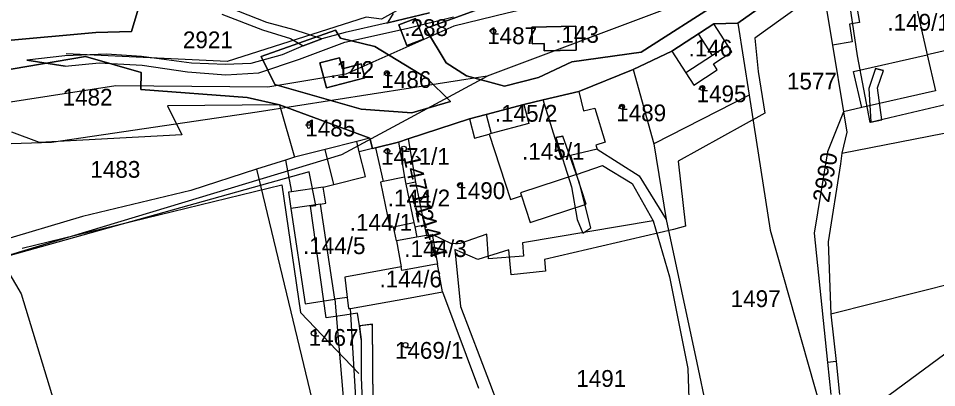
# Model space of a CAD drawing. Extents: x -564810 to -550519, y -1045831 to -1034011.
# Drawn here: x -554291.4 to -554012.6, y -1037838.1 to -1037725.9 of the extents above; entities that cross this region are included whole.
import ezdxf

# ---------------------------------------------------------------- set-up
doc = ezdxf.new("R2010")
doc.units = 0
for name, color, linetype in [('Interakční prvky', 7, 'Continuous'), ('KN stav', 7, 'Continuous'), ('Obvod KPU', 7, 'Continuous'), ('Parcelní čísla', 7, 'Continuous'), ('Polní cesty stavající', 7, 'Continuous'), ('STG', 7, 'Continuous'), ('Vedení VN', 7, 'Continuous'), ('Vrstva 22', 7, 'Continuous'), ('Vrstva 33', 7, 'Continuous'), ('Vrstva 39', 7, 'Continuous'), ('Vrstva 4', 7, 'Continuous'), ('zamokř ploch', 7, 'Continuous')]:
    doc.layers.add(name, color=color, linetype=linetype)

msp = doc.modelspace()

# ---------------------------------------------------------------- linework, layer by layer
at = {"layer": 'Interakční prvky'}
msp.add_lwpolyline([(-554290.22, -1037795.68), (-554211.38, -1037776.43), (-554205.72, -1037815.3), (-554187.99, -1037833.79)], dxfattribs=at)
at = {"layer": 'KN stav'}
for p, q in [((-554038.96, -1037709.47), (-554036.01, -1037727.19)), ((-554052.15, -1037712.5), (-554072.91, -1037727.38)), ((-554072.91, -1037727.38), (-554052.15, -1037712.5)), ((-554047.91, -1037711.49), (-554044.16, -1037734.06)), ((-554142.33, -1037719.66), (-554167.78, -1037728.94)), ((-554167.78, -1037728.94), (-554142.33, -1037719.66)), ((-554102.29, -1037736.16), (-554077.85, -1037720.57)), ((-554077.85, -1037720.57), (-554102.29, -1037736.16)), ((-554256.98, -1037729.92), (-554255, -1037723.1)), ((-554255, -1037723.1), (-554256.98, -1037729.92)), ((-554170.81, -1037725.92), (-554175.89, -1037727.88)), ((-554175.89, -1037727.88), (-554170.81, -1037725.92)), ((-554168.38, -1037732.22), (-554170.81, -1037725.92)), ((-554170.81, -1037725.92), (-554168.38, -1037732.22)), ((-554072.91, -1037727.38), (-554080.23, -1037727.59)), ((-554080.23, -1037727.59), (-554072.91, -1037727.38)), ((-554072.91, -1037727.38), (-554069.5, -1037749.26)), ((-554036.01, -1037727.19), (-554039.06, -1037727.7)), ((-554295.74, -1037732.76), (-554267.86, -1037730.17)), ((-554267.86, -1037730.17), (-554295.74, -1037732.76)), ((-554267.86, -1037730.17), (-554256.98, -1037729.92)), ((-554256.98, -1037729.92), (-554267.86, -1037730.17)), ((-554195.05, -1037729.49), (-554217.65, -1037737.47)), ((-554217.65, -1037737.47), (-554195.05, -1037729.49)), ((-554193.6, -1037731.88), (-554195.05, -1037729.49)), ((-554195.05, -1037729.49), (-554193.6, -1037731.88)), ((-554175.89, -1037727.88), (-554173.46, -1037734.18)), ((-554173.46, -1037734.18), (-554175.89, -1037727.88)), ((-554167.78, -1037728.94), (-554161.45, -1037739.36)), ((-554161.45, -1037739.36), (-554167.78, -1037728.94)), ((-554122.14, -1037728.31), (-554135.46, -1037728.56)), ((-554135.46, -1037728.56), (-554122.14, -1037728.31)), ((-554135.46, -1037728.56), (-554135.37, -1037733.61)), ((-554135.37, -1037733.61), (-554135.46, -1037728.56)), ((-554122.01, -1037735.56), (-554122.14, -1037728.31)), ((-554122.14, -1037728.31), (-554122.01, -1037735.56)), ((-554080.23, -1037727.59), (-554092.99, -1037735.87)), ((-554092.99, -1037735.87), (-554080.23, -1037727.59)), ((-554075.95, -1037734.19), (-554080.23, -1037727.59)), ((-554039.06, -1037727.7), (-554038.16, -1037733.07)), ((-554183.1, -1037734.49), (-554193.6, -1037731.88)), ((-554193.6, -1037731.88), (-554183.1, -1037734.49)), ((-554173.46, -1037734.18), (-554168.38, -1037732.22)), ((-554168.38, -1037732.22), (-554173.46, -1037734.18)), ((-554167.37, -1037744.07), (-554183.1, -1037734.49)), ((-554183.1, -1037734.49), (-554167.37, -1037744.07)), ((-554135.37, -1037733.61), (-554131.75, -1037733.54)), ((-554131.75, -1037733.54), (-554135.37, -1037733.61)), ((-554131.75, -1037733.54), (-554131.71, -1037735.74)), ((-554131.71, -1037735.74), (-554131.75, -1037733.54)), ((-554131.71, -1037735.74), (-554122.01, -1037735.56)), ((-554122.01, -1037735.56), (-554131.71, -1037735.74)), ((-554074.75, -1037736.05), (-554075.95, -1037734.19)), ((-554038.16, -1037733.07), (-554044.16, -1037734.06)), ((-554044.16, -1037734.06), (-554040.8, -1037754.27)), ((-554004.37, -1037734.49), (-554015.4, -1037736.99)), ((-554270.98, -1037737.51), (-554302.83, -1037742.88)), ((-554302.83, -1037742.88), (-554270.98, -1037737.51)), ((-554254.05, -1037742.36), (-554270.98, -1037737.51)), ((-554270.98, -1037737.51), (-554254.05, -1037742.36)), ((-554217.65, -1037737.47), (-554213.53, -1037745.95)), ((-554213.53, -1037745.95), (-554217.65, -1037737.47)), ((-554193.85, -1037737.86), (-554199.82, -1037739.41)), ((-554199.82, -1037739.41), (-554193.85, -1037737.86)), ((-554192.98, -1037741.19), (-554193.85, -1037737.86)), ((-554193.85, -1037737.86), (-554192.98, -1037741.19)), ((-554123.27, -1037739.14), (-554102.29, -1037736.16)), ((-554102.29, -1037736.16), (-554123.27, -1037739.14)), ((-554092.99, -1037735.87), (-554104.74, -1037741.48)), ((-554104.74, -1037741.48), (-554092.99, -1037735.87)), ((-554092.99, -1037735.87), (-554088.71, -1037742.47)), ((-554080.35, -1037739.68), (-554074.75, -1037736.05)), ((-554015.4, -1037736.99), (-554012.92, -1037747.95)), ((-554199.82, -1037739.41), (-554197.84, -1037747.04)), ((-554197.84, -1037747.04), (-554199.82, -1037739.41)), ((-554187.25, -1037739.7), (-554192.98, -1037741.19)), ((-554192.98, -1037741.19), (-554187.25, -1037739.7)), ((-554186.13, -1037744), (-554187.25, -1037739.7)), ((-554187.25, -1037739.7), (-554186.13, -1037744)), ((-554161.45, -1037739.36), (-554155.31, -1037743.31)), ((-554155.31, -1037743.31), (-554161.45, -1037739.36)), ((-554133.45, -1037743.85), (-554123.27, -1037739.14)), ((-554123.27, -1037739.14), (-554133.45, -1037743.85)), ((-554079.16, -1037741.52), (-554080.35, -1037739.68)), ((-554254.15, -1037747.5), (-554254.05, -1037742.36)), ((-554254.05, -1037742.36), (-554254.15, -1037747.5)), ((-554197.84, -1037747.04), (-554186.13, -1037744)), ((-554186.13, -1037744), (-554197.84, -1037747.04)), ((-554160.2, -1037751.17), (-554167.37, -1037744.07)), ((-554167.37, -1037744.07), (-554160.2, -1037751.17)), ((-554155.31, -1037743.31), (-554143.73, -1037746.45)), ((-554143.73, -1037746.45), (-554155.31, -1037743.31)), ((-554143.73, -1037746.45), (-554133.45, -1037743.85)), ((-554133.45, -1037743.85), (-554143.73, -1037746.45)), ((-554104.74, -1037741.48), (-554121.19, -1037748.1)), ((-554121.19, -1037748.1), (-554104.74, -1037741.48)), ((-554104.74, -1037741.48), (-554098.44, -1037764.06)), ((-554088.71, -1037742.47), (-554086.32, -1037746.16)), ((-554086.32, -1037746.16), (-554079.16, -1037741.52)), ((-554213.53, -1037745.95), (-554187.3, -1037753.49)), ((-554187.3, -1037753.49), (-554213.53, -1037745.95)), ((-554221.9, -1037749.9), (-554254.15, -1037747.5)), ((-554254.15, -1037747.5), (-554221.9, -1037749.9)), ((-554121.19, -1037748.1), (-554132.04, -1037750.65)), ((-554132.04, -1037750.65), (-554121.19, -1037748.1)), ((-554121.19, -1037748.1), (-554119.8, -1037754.03)), ((-554069.5, -1037749.26), (-554098.44, -1037764.06)), ((-554069.5, -1037749.26), (-554063.11, -1037790.22)), ((-554012.92, -1037747.95), (-554035.27, -1037753.02)), ((-554212.09, -1037752.22), (-554246.13, -1037752.51)), ((-554246.13, -1037752.51), (-554241.71, -1037761.24)), ((-554212.09, -1037752.22), (-554221.9, -1037749.9)), ((-554221.9, -1037749.9), (-554212.09, -1037752.22)), ((-554184.62, -1037762.33), (-554212.09, -1037752.22)), ((-554212.09, -1037752.22), (-554207.5, -1037768.07)), ((-554212.09, -1037752.22), (-554184.62, -1037762.33)), ((-554171.94, -1037754.58), (-554160.2, -1037751.17)), ((-554160.2, -1037751.17), (-554171.94, -1037754.58)), ((-554137.9, -1037752.04), (-554149.34, -1037755.12)), ((-554149.34, -1037755.12), (-554137.9, -1037752.04)), ((-554132.04, -1037750.65), (-554137.9, -1037752.04)), ((-554137.9, -1037752.04), (-554132.04, -1037750.65)), ((-554137.9, -1037752.04), (-554136.34, -1037757.83)), ((-554187.3, -1037753.49), (-554171.94, -1037754.58)), ((-554171.94, -1037754.58), (-554187.3, -1037753.49)), ((-554149.34, -1037755.12), (-554154.4, -1037756.47)), ((-554154.4, -1037756.47), (-554149.34, -1037755.12)), ((-554119.8, -1037754.03), (-554116.37, -1037753.22)), ((-554116.37, -1037753.22), (-554113.15, -1037763.48)), ((-554040.8, -1037754.27), (-554045.73, -1037766.4)), ((-554041.33, -1037766.82), (-553980.7, -1037754.99)), ((-554035.27, -1037753.02), (-554040.8, -1037754.27)), ((-554040.8, -1037754.27), (-554039.78, -1037760.44)), ((-554154.4, -1037756.47), (-554172.99, -1037762.53)), ((-554172.99, -1037762.53), (-554154.4, -1037756.47)), ((-554154.4, -1037756.47), (-554152.84, -1037762.26)), ((-554136.34, -1037757.83), (-554147.79, -1037760.91)), ((-554284.94, -1037763.65), (-554293.39, -1037760.48)), ((-554039.78, -1037760.44), (-554041.33, -1037766.82)), ((-554241.71, -1037761.24), (-554284.94, -1037763.65)), ((-554188.62, -1037763.33), (-554198.24, -1037765.75)), ((-554184.62, -1037762.33), (-554188.62, -1037763.33)), ((-554183.84, -1037765.45), (-554184.62, -1037762.33)), ((-554184.62, -1037762.33), (-554183.84, -1037765.45)), ((-554175.91, -1037763.5), (-554182.92, -1037765.23)), ((-554182.92, -1037765.23), (-554175.91, -1037763.5)), ((-554172.99, -1037762.53), (-554175.91, -1037763.5)), ((-554175.91, -1037763.5), (-554172.99, -1037762.53)), ((-554175.91, -1037763.5), (-554174.16, -1037774.12)), ((-554172.99, -1037762.53), (-554170.79, -1037775.66)), ((-554152.84, -1037762.26), (-554148.42, -1037761.11)), ((-554147.79, -1037760.91), (-554148.42, -1037761.11)), ((-554148.42, -1037761.11), (-554141.98, -1037780.94)), ((-554113.15, -1037763.48), (-554116.06, -1037764.39)), ((-554198.24, -1037765.75), (-554207.5, -1037768.07)), ((-554182.92, -1037765.23), (-554183.84, -1037765.45)), ((-554183.84, -1037765.45), (-554182.92, -1037765.23)), ((-554182.92, -1037765.23), (-554180.57, -1037775.45)), ((-554115.66, -1037765.64), (-554123.77, -1037767.59)), ((-554116.06, -1037764.39), (-554115.66, -1037765.64)), ((-554115.66, -1037765.64), (-554102.85, -1037773.76)), ((-554098.44, -1037764.06), (-554094.68, -1037786.98)), ((-554045.73, -1037766.4), (-554049.69, -1037791.19)), ((-554210.24, -1037768.94), (-554219.07, -1037771.75)), ((-554207.5, -1037768.07), (-554210.24, -1037768.94)), ((-554210.24, -1037768.94), (-554208.42, -1037778.59)), ((-554123.77, -1037767.59), (-554121.86, -1037773.36)), ((-554041.33, -1037766.82), (-554041.73, -1037770.06)), ((-554219.07, -1037771.75), (-554239.02, -1037778.17)), ((-554219.07, -1037771.75), (-554189.32, -1037895.33)), ((-554121.86, -1037773.36), (-554113.98, -1037770.63)), ((-554113.98, -1037770.63), (-554105.01, -1037776.08)), ((-554041.73, -1037770.06), (-554045.53, -1037793.75)), ((-554174.16, -1037774.12), (-554180.57, -1037775.45)), ((-554174.16, -1037774.12), (-554173.72, -1037776.27)), ((-554118.93, -1037782.37), (-554121.86, -1037773.36)), ((-554102.85, -1037773.76), (-554094.68, -1037786.98)), ((-554180.57, -1037775.45), (-554181.44, -1037775.63)), ((-554181.44, -1037775.63), (-554178.56, -1037789.47)), ((-554170.79, -1037775.66), (-554173.72, -1037776.27)), ((-554173.72, -1037776.27), (-554171.28, -1037787.96)), ((-554170.79, -1037775.66), (-554168.14, -1037788.62)), ((-554105.01, -1037776.08), (-554098.64, -1037787.42)), ((-554239.02, -1037778.17), (-554271.93, -1037786.09)), ((-554208.42, -1037778.59), (-554209.39, -1037778.74)), ((-554209.39, -1037778.74), (-554208.65, -1037783.67)), ((-554141.98, -1037780.94), (-554138.56, -1037779.83)), ((-554138.56, -1037779.83), (-554135.94, -1037787.9)), ((-554199.6, -1037782.31), (-554208.65, -1037783.67)), ((-554195.25, -1037811.23), (-554199.6, -1037782.31)), ((-554135.94, -1037787.9), (-554118.93, -1037782.37)), ((-554208.65, -1037783.67), (-554204.3, -1037812.59)), ((-554271.93, -1037786.09), (-554299.53, -1037794.3)), ((-554177.48, -1037789.24), (-554171.28, -1037787.96)), ((-554171.28, -1037787.96), (-554171.02, -1037789.22)), ((-554171.02, -1037789.22), (-554168.14, -1037788.62)), ((-554168.14, -1037788.62), (-554167.47, -1037791.89)), ((-554098.64, -1037787.42), (-554138.31, -1037794.14)), ((-554098.64, -1037787.42), (-554093.68, -1037804.38)), ((-554094.68, -1037786.98), (-554085.41, -1037830.53)), ((-554178.56, -1037789.47), (-554177.48, -1037789.24)), ((-554167.47, -1037791.89), (-554165.72, -1037791.53)), ((-554165.72, -1037791.53), (-554164.1, -1037800.56)), ((-554159.82, -1037794.4), (-554165.72, -1037791.53)), ((-554149.11, -1037791.48), (-554157.19, -1037794.31)), ((-554148.57, -1037798.93), (-554149.11, -1037791.48)), ((-554063.11, -1037790.22), (-554046.16, -1037849.94)), ((-554049.69, -1037791.19), (-554045.68, -1037830.41)), ((-554299.53, -1037794.3), (-554290.52, -1037809.62)), ((-554170.37, -1037792.36), (-554176.6, -1037793.47)), ((-554176.6, -1037793.47), (-554175.18, -1037801.44)), ((-554167.47, -1037791.89), (-554170.37, -1037792.36)), ((-554157.19, -1037794.31), (-554159.82, -1037794.4)), ((-554138.31, -1037794.14), (-554138.02, -1037798.16)), ((-554045.53, -1037793.75), (-554044.67, -1037815.82)), ((-554138.02, -1037798.16), (-554148.57, -1037798.93)), ((-553972.08, -1037797.39), (-554044.67, -1037815.82)), ((-554175.18, -1037801.44), (-554192.24, -1037804.48)), ((-554174.98, -1037802.51), (-554175.18, -1037801.44)), ((-554165.04, -1037800.73), (-554174.98, -1037802.51)), ((-554164.1, -1037800.56), (-554165.04, -1037800.73)), ((-554162.59, -1037809.03), (-554164.1, -1037800.56)), ((-554192.24, -1037804.48), (-554191.49, -1037810.67)), ((-554093.68, -1037804.38), (-554088.14, -1037832.24)), ((-554290.52, -1037809.62), (-554279.03, -1037847.26)), ((-554191.49, -1037810.67), (-554195.25, -1037811.23)), ((-554191.49, -1037810.67), (-554191.08, -1037814.05)), ((-554190.54, -1037814.02), (-554173.47, -1037810.97)), ((-554173.47, -1037810.97), (-554162.59, -1037809.03)), ((-554162.59, -1037809.03), (-554151.66, -1037838.27)), ((-554204.3, -1037812.59), (-554195.25, -1037811.23)), ((-554195.25, -1037811.23), (-554192.3, -1037846.69)), ((-554191.08, -1037814.05), (-554190.54, -1037814.02)), ((-554188.57, -1037846.47), (-554190.54, -1037814.02)), ((-554044.67, -1037815.82), (-554043.1, -1037830.19)), ((-554085.41, -1037830.53), (-554079.84, -1037856.78)), ((-554043.1, -1037830.19), (-554045.68, -1037830.41)), ((-554045.68, -1037830.41), (-554044.67, -1037840.22)), ((-554043.1, -1037830.19), (-554042.01, -1037840.21)), ((-554088.14, -1037832.24), (-554087.29, -1037858.2))]:
    msp.add_line(p, q, dxfattribs=at)
at = {"layer": 'Obvod KPU'}
for p, q in [((-554044.84, -1037715.42), (-554067.76, -1037731.95)), ((-554036.61, -1037737.29), (-554039.89, -1037714.69)), ((-554067.76, -1037731.95), (-554066.7, -1037742.04)), ((-554032.69, -1037757.49), (-554036.61, -1037737.29)), ((-554066.7, -1037742.04), (-554064.72, -1037754.73)), ((-554004.57, -1037750.84), (-554026.81, -1037756.1)), ((-554064.72, -1037754.73), (-554090.99, -1037769.3)), ((-554026.81, -1037756.1), (-554032.69, -1037757.49)), ((-554090.99, -1037769.3), (-554088.77, -1037789.06)), ((-554203.1, -1037772.53), (-554296.34, -1037798.66)), ((-554201.05, -1037782.8), (-554203.1, -1037772.53)), ((-554202.66, -1037782.97), (-554201.05, -1037782.8)), ((-554197.89, -1037816.89), (-554202.66, -1037782.97)), ((-554092.45, -1037790.08), (-554131.64, -1037799.21)), ((-554088.77, -1037789.06), (-554092.45, -1037790.08)), ((-554151.83, -1037799.13), (-554158.89, -1037796.17)), ((-554158.89, -1037796.17), (-554157.14, -1037813.46)), ((-554142.46, -1037796.24), (-554151.83, -1037799.13)), ((-554141.69, -1037803.78), (-554142.46, -1037796.24)), ((-554131.64, -1037799.21), (-554131.28, -1037802.72)), ((-554131.28, -1037802.72), (-554141.69, -1037803.78)), ((-554157.14, -1037813.46), (-554148.27, -1037836.57)), ((-554192.28, -1037816.06), (-554197.89, -1037816.89)), ((-554188.36, -1037815.47), (-554192.28, -1037816.06)), ((-554187.83, -1037819.35), (-554188.36, -1037815.47)), ((-554183.83, -1037818.84), (-554187.83, -1037819.35)), ((-554183.61, -1037843.21), (-554183.83, -1037818.84)), ((-554148.27, -1037836.57), (-554145.8, -1037843.17))]:
    msp.add_line(p, q, dxfattribs=at)
at = {"layer": 'Polní cesty stavající'}
for p, q in [((-554215.92, -1037727.17), (-554230.1, -1037721.59)), ((-554179.23, -1037727.22), (-554166.56, -1037724.2)), ((-554177.56, -1037724.42), (-554179.23, -1037727.03)), ((-554229.58, -1037724.66), (-554217.2, -1037729.4)), ((-554207.58, -1037729.38), (-554215.92, -1037727.17)), ((-554217.2, -1037729.4), (-554208.69, -1037732)), ((-554199.23, -1037732.08), (-554207.58, -1037729.38)), ((-554208.69, -1037732), (-554204.84, -1037734.24)), ((-554204.84, -1037734.24), (-554199.23, -1037732.08)), ((-554031.12, -1037741.16), (-554033.17, -1037747.25)), ((-554031.12, -1037741.16), (-554028.65, -1037741.69)), ((-554028.65, -1037741.69), (-554031.12, -1037741.16)), ((-554030.51, -1037747.04), (-554028.65, -1037741.69)), ((-554033.17, -1037747.25), (-554032.55, -1037757.39)), ((-554029.15, -1037756.68), (-554030.51, -1037747.04)), ((-554032.55, -1037757.39), (-554029.15, -1037756.68)), ((-554032.55, -1037757.39), (-554029.15, -1037756.68)), ((-554128.22, -1037762.1), (-554126.06, -1037761.65)), ((-554126.06, -1037761.65), (-554128.22, -1037762.1)), ((-554128.22, -1037762.1), (-554123.43, -1037777.13)), ((-554120.96, -1037775.92), (-554126.06, -1037761.65)), ((-554123.43, -1037777.13), (-554121.65, -1037787.01)), ((-554117.54, -1037789.59), (-554120.96, -1037775.92)), ((-554121.65, -1037787.01), (-554120.02, -1037791.2)), ((-554120.02, -1037791.2), (-554117.54, -1037789.59)), ((-554120.02, -1037791.2), (-554117.54, -1037789.59)), ((-554187.3, -1037823.44), (-554187.83, -1037819.35)), ((-554184.13, -1037818.88), (-554187.53, -1037819.31)), ((-554183.61, -1037842.91), (-554183.83, -1037819.14)), ((-554187.79, -1037819.65), (-554187.3, -1037823.44)), ((-554187.3, -1037823.44), (-554187.33, -1037835.02)), ((-554187.33, -1037835.02), (-554186.61, -1037851.07))]:
    msp.add_line(p, q, dxfattribs=at)
msp.add_lwpolyline([(-554179.23, -1037727.03), (-554179.23, -1037727.22)], dxfattribs=at)
for centre, start, end in [((-554187.83, -1037819.35), 277.3835, 7.266), ((-554183.83, -1037818.84), 187.266, 270.5172)]:
    msp.add_arc(centre, 0.3, start, end, dxfattribs=at)
at = {"layer": 'STG'}
for points in [[(-554411.74, -1038002.52), (-554288.66, -1037974.96), (-554228.03, -1037954.74), (-554158.22, -1037927.18), (-554084.74, -1037881.24), (-554035.14, -1037846.32), (-553957.98, -1037789.36), (-553902.87, -1037743.42), (-553862.45, -1037684.62), (-553836.73, -1037644.19), (-553825.71, -1037609.27), (-553902.87, -1037647.86), (-553941.44, -1037669.92), (-554013.09, -1037701.15), (-554090.25, -1037721.37), (-554149.04, -1037743.42), (-554218.85, -1037754.44), (-554281.31, -1037763.63), (-554336.42, -1037765.47)], [(-554869.18, -1038103.59), (-554792.02, -1038088.89), (-554702, -1038061.32), (-554637.7, -1038026.41), (-554593.61, -1037978.63), (-554527.48, -1037903.29), (-554454, -1037844.49), (-554369.49, -1037815.08), (-554308.86, -1037802.22), (-554193.13, -1037767.31), (-554149.04, -1037743.42)]]:
    msp.add_lwpolyline(points, dxfattribs=at)
at = {"layer": 'Vedení VN'}
msp.add_lwpolyline([(-554145.43, -1037706.22), (-554181.13, -1037726.15), (-554185.72, -1037725.56), (-554227.93, -1037739.01), (-554276.86, -1037736.66)], dxfattribs=at)
at = {"layer": 'Vrstva 33'}
msp.add_lwpolyline([(-553781.78, -1037547.43), (-553781.78, -1037547.43), (-553861.88, -1037579.8), (-553882.4, -1037590.06), (-553894.63, -1037602.69), (-553915.55, -1037625.2), (-553939.62, -1037647.3), (-553963.69, -1037660.73), (-553976.32, -1037665.46), (-554005.12, -1037672.57), (-554051.29, -1037697.44), (-554074.34, -1037707.71), (-554116.17, -1037717.97), (-554143, -1037724.29), (-554159.18, -1037728.23), (-554191.93, -1037742.84), (-554215.61, -1037746.79), (-554261.77, -1037746.39), (-554296.42, -1037751.76)], dxfattribs=at)
at = {"layer": 'Vrstva 39'}
for p, q in [((-554166.56, -1037724.2), (-554179.23, -1037727.22)), ((-554179.65, -1037727.32), (-554192.17, -1037730.15)), ((-554173.53, -1037728.94), (-554159.24, -1037725.42)), ((-554192.17, -1037730.15), (-554199.23, -1037732.08)), ((-554192.24, -1037733.15), (-554173.53, -1037728.94)), ((-554199.23, -1037732.08), (-554204.84, -1037734.24)), ((-554204.84, -1037734.24), (-554211.25, -1037737.01)), ((-554206.04, -1037738.28), (-554192.24, -1037733.15)), ((-554277.23, -1037737.25), (-554288.83, -1037738.64)), ((-554264.56, -1037736.75), (-554277.23, -1037737.25)), ((-554254.01, -1037737.51), (-554264.56, -1037736.75)), ((-554238.76, -1037739.55), (-554254.01, -1037737.51)), ((-554211.25, -1037737.01), (-554220.79, -1037739.57)), ((-554218.39, -1037742.41), (-554206.04, -1037738.28)), ((-554277.19, -1037740.4), (-554288.83, -1037738.64)), ((-554288.83, -1037738.64), (-554277.19, -1037740.4)), ((-554277.19, -1037740.4), (-554266.87, -1037739.37)), ((-554266.87, -1037739.37), (-554253.82, -1037740.14)), ((-554253.82, -1037740.14), (-554240.02, -1037742.1)), ((-554228.45, -1037739.96), (-554238.76, -1037739.55)), ((-554220.79, -1037739.57), (-554228.45, -1037739.96)), ((-554240.02, -1037742.1), (-554228.34, -1037743.08)), ((-554228.34, -1037743.08), (-554218.39, -1037742.41))]:
    msp.add_line(p, q, dxfattribs=at)
msp.add_lwpolyline([(-554179.23, -1037727.22), (-554179.23, -1037727.32), (-554179.65, -1037727.32)], dxfattribs=at)
at = {"layer": 'Vrstva 4'}
for p, q in [((-554022.57, -1037705.37), (-554015.4, -1037736.99)), ((-554080.58, -1037737.19), (-554084.86, -1037730.59)), ((-554075.95, -1037734.19), (-554080.58, -1037737.19)), ((-554080.58, -1037737.19), (-554088.71, -1037742.47)), ((-554037.76, -1037742.06), (-554015.4, -1037736.99)), ((-554035.28, -1037753.01), (-554037.76, -1037742.06)), ((-554126.54, -1037768.25), (-554132.04, -1037750.65)), ((-554149.35, -1037755.11), (-554147.79, -1037760.9)), ((-554187.84, -1037766.45), (-554188.62, -1037763.33)), ((-554195.58, -1037776.33), (-554198.24, -1037765.74)), ((-554183.84, -1037765.45), (-554187.84, -1037766.45)), ((-554185.97, -1037773.91), (-554187.84, -1037766.45)), ((-554123.74, -1037767.58), (-554126.54, -1037768.25)), ((-554195.58, -1037776.33), (-554185.97, -1037773.91)), ((-554121.86, -1037773.36), (-554138.87, -1037778.89)), ((-554198.78, -1037777.14), (-554208.42, -1037778.59)), ((-554198.78, -1037777.14), (-554195.58, -1037776.33)), ((-554198.03, -1037782.07), (-554198.78, -1037777.14)), ((-554208.42, -1037778.59), (-554209.39, -1037778.74)), ((-554209.39, -1037778.74), (-554208.65, -1037783.67)), ((-554138.87, -1037778.89), (-554138.56, -1037779.83)), ((-554199.6, -1037782.31), (-554198.03, -1037782.07)), ((-554176.6, -1037793.47), (-554177.48, -1037789.24)), ((-554171.02, -1037789.22), (-554170.37, -1037792.36))]:
    msp.add_line(p, q, dxfattribs=at)
at = {"layer": 'zamokř ploch'}
for p, q in [((-554147.16, -1037730.61), (-554145.56, -1037730.61)), ((-554179.46, -1037743.29), (-554177.85, -1037743.29)), ((-554083.69, -1037747.83), (-554082.09, -1037747.83)), ((-554108.08, -1037753.49), (-554106.48, -1037753.49)), ((-554203.7, -1037758.79), (-554203.7, -1037757.79)), ((-554202.7, -1037757.79), (-554202.7, -1037758.79)), ((-554204.2, -1037758.29), (-554202.2, -1037758.29)), ((-554174.34, -1037766.23), (-554172.74, -1037766.23)), ((-554179.36, -1037766.99), (-554177.76, -1037766.99)), ((-554157.28, -1037777.31), (-554155.68, -1037777.31)), ((-554201.69, -1037822.35), (-554200.09, -1037822.35)), ((-554173.84, -1037825.88), (-554172.24, -1037825.88))]:
    msp.add_line(p, q, dxfattribs=at)
for centre in [(-554147.16, -1037729.86), (-554179.46, -1037742.54), (-554083.69, -1037747.07), (-554108.08, -1037752.74), (-554179.36, -1037766.24), (-554174.34, -1037765.48), (-554157.28, -1037776.56), (-554201.69, -1037821.6), (-554173.84, -1037825.13)]:
    msp.add_circle(centre, 0.75, dxfattribs=at)
for centre, start, end in [((-554203.2, -1037757.79), 0, 180), ((-554203.2, -1037758.79), 180, 0)]:
    msp.add_arc(centre, 0.5, start, end, dxfattribs=at)

# ---------------------------------------------------------------- texts
at = {"layer": 'Parcelní čísla'}
for s, p in [('2921', (-554241.41, -1037734.98)), ('1487', (-554149.03, -1037733.71)), ('1486', (-554181.15, -1037747.03)), ('1577', (-554058.01, -1037747.51)), ('1495', (-554085.46, -1037751.38)), ('1482', (-554277.93, -1037752.4)), ('1489', (-554109.85, -1037757.17)), ('1485', (-554204.25, -1037761.77)), ('1471/1', (-554181.24, -1037770.39)), ('1483', (-554269.5, -1037774.33)), ('1490', (-554158.69, -1037780.79)), ('1497', (-554075.09, -1037813.62)), ('1467', (-554203.26, -1037825.39)), ('1469/1', (-554177.04, -1037829.32)), ('1491', (-554121.98, -1037837.85))]:
    msp.add_text(s, height=5.1, dxfattribs=at).set_placement(p)
for s, rotation, p in [('1471/2', 282.5288, (-554174.54, -1037767.93)), ('2990', 79.8517, (-554045.24, -1037782.08))]:
    msp.add_text(s, height=5.1, rotation=rotation, dxfattribs=at).set_placement(p)
at = {"layer": 'Vrstva 22'}
for s, p in [('.149/1', (-554027.5, -1037729.63)), ('.288', (-554174.18, -1037731.26)), ('.143', (-554128.37, -1037733.33)), ('.146', (-554087.87, -1037737.47)), ('.142', (-554196.65, -1037743.98)), ('.145/2', (-554146.69, -1037757.29)), ('.145/1', (-554138.42, -1037768.83)), ('.144/2', (-554179.22, -1037783.03)), ('.144/1', (-554190.74, -1037790.42)), ('.144/5', (-554204.93, -1037797.52)), ('.144/3', (-554174.19, -1037798.41)), ('.144/6', (-554181.72, -1037807.63))]:
    msp.add_text(s, height=5.1, dxfattribs=at).set_placement(p)
msp.add_text('.144/4', height=5.1, rotation=288.1769, dxfattribs=at).set_placement((-554171.77, -1037781.19))

doc.saveas('drawing.dxf')
